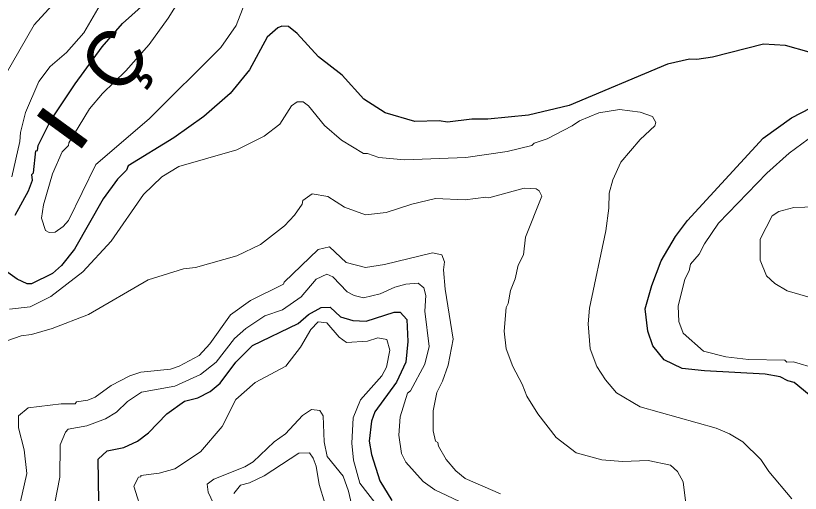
# Model space of a CAD drawing. Extents: x 265.7 to 292.1, y 7676.2 to 7704.2.
# Drawn here: x 272.495 to 274.191, y 7680.095 to 7681.127 of the extents above; entities that cross this region are included whole.
import ezdxf
from ezdxf.enums import TextEntityAlignment as Align

# ---------------------------------------------------------------- set-up
doc = ezdxf.new("R2010")
doc.units = 0
doc.header["$LTSCALE"] = 0.032
doc.layers.add('1', color=7, linetype='Continuous', lineweight=25)
doc.layers.add('2', color=7, linetype='Continuous', lineweight=13)
doc.layers.add('61', color=7, linetype='Continuous')

msp = doc.modelspace()

# ---------------------------------------------------------------- linework, layer by layer
at = {"layer": '1'}
for points in [[(272.4944, 7680.6959), (272.5231, 7680.7486), (272.5319, 7680.7717), (272.5303, 7680.7837), (272.5335, 7680.7877), (272.539, 7680.8348), (272.5422, 7680.8356), (272.5438, 7680.8467), (272.5702, 7680.9002), (272.6236, 7680.98), (272.6819, 7681.0598), (272.7258, 7681.1101), (272.8136, 7681.1899)], [(274.21, 7681.0486), (274.1589, 7681.063), (274.111, 7681.0654), (274.0009, 7681.0375), (273.9674, 7681.0327), (273.9514, 7681.0335), (273.9036, 7681.0223), (273.6913, 7680.9329), (273.6035, 7680.9122), (273.5158, 7680.9034), (273.4806, 7680.9034), (273.428, 7680.897), (273.4104, 7680.9002), (273.3578, 7680.8986), (273.2939, 7680.917), (273.2476, 7680.9465), (273.2005, 7680.9984), (273.1495, 7681.0383), (273.1032, 7681.0885), (273.0849, 7681.1037), (273.0705, 7681.1045), (273.0617, 7681.1013), (273.0386, 7681.0806), (273.0003, 7681.0103), (272.9588, 7680.9593), (272.9021, 7680.909), (272.8367, 7680.8635), (272.7385, 7680.8028), (272.7345, 7680.7933), (272.7154, 7680.7741), (272.6843, 7680.731), (272.622, 7680.6225), (272.5941, 7680.5874), (272.575, 7680.5699), (272.5295, 7680.5475), (272.5199, 7680.5475), (272.4984, 7680.5579), (272.4784, 7680.5722)], [(274.21, 7680.3073), (274.1773, 7680.3345), (274.1637, 7680.3376), (274.1469, 7680.3464), (274.115, 7680.352), (273.9834, 7680.3592), (273.9355, 7680.3648), (273.8964, 7680.3831), (273.8724, 7680.4135), (273.8613, 7680.4454), (273.8557, 7680.4933), (273.87, 7680.5443), (273.89, 7680.597), (273.9211, 7680.6497), (273.9466, 7680.6848), (274.1102, 7680.8627), (274.1717, 7680.9066), (274.2132, 7680.9281)], [(272.6747, 7680.0767), (272.6731, 7680.1685), (272.6931, 7680.1868), (272.729, 7680.194), (272.7585, 7680.2076), (272.7824, 7680.2251), (272.8215, 7680.2666), (272.8598, 7680.2938), (272.8886, 7680.3009), (272.9157, 7680.3145), (272.9372, 7680.3329), (272.9707, 7680.3783), (273.0067, 7680.4142), (273.1056, 7680.4621), (273.1279, 7680.4813), (273.1551, 7680.4964), (273.175, 7680.4972), (273.1973, 7680.4765), (273.2237, 7680.4685), (273.2524, 7680.4669), (273.3131, 7680.4861), (273.3258, 7680.4861), (273.3402, 7680.4701), (273.3426, 7680.423), (273.3386, 7680.3784), (273.3178, 7680.3353), (273.2716, 7680.2706), (273.2644, 7680.2507), (273.2588, 7680.2076), (273.2644, 7680.1789), (273.2819, 7680.1214), (273.3083, 7680.0791)]]:
    msp.add_lwpolyline(points, dxfattribs=at)
at = {"layer": '2'}
for points in [[(272.8287, 7681.6264), (272.8423, 7681.5881), (272.8439, 7681.4875), (272.8415, 7681.4779), (272.8503, 7681.3934), (272.8463, 7681.363), (272.8359, 7681.3247), (272.8096, 7681.2784), (272.7848, 7681.2537), (272.7074, 7681.1907), (272.6827, 7681.1596), (272.6428, 7681.0901), (272.6053, 7681.0478), (272.5694, 7681.0175), (272.5454, 7680.9848), (272.5167, 7680.9178), (272.5055, 7680.8747), (272.5039, 7680.8555), (272.4872, 7680.7789)], [(272.8822, 7681.2138), (272.8247, 7681.1221), (272.784, 7681.0646), (272.733, 7681.0079), (272.6827, 7680.9593), (272.6548, 7680.9258), (272.6101, 7680.8523), (272.6093, 7680.8468), (272.5957, 7680.8332), (272.575, 7680.7853), (272.555, 7680.7183), (272.551, 7680.6896), (272.5598, 7680.6632), (272.5678, 7680.6584), (272.5805, 7680.6592), (272.5981, 7680.6712), (272.6093, 7680.6848), (272.6683, 7680.8053), (272.784, 7680.9042), (272.9388, 7681.0582), (272.9715, 7681.1061), (273.0178, 7681.2258)], [(272.4409, 7680.9449), (272.5351, 7681.1077), (272.5742, 7681.15)], [(272.4816, 7680.4925), (272.5263, 7680.498), (272.571, 7680.5204), (272.6404, 7680.5738), (272.7018, 7680.6401), (272.7712, 7680.7406), (272.8112, 7680.7789), (272.8479, 7680.8013), (272.9731, 7680.8372), (273.0322, 7680.8667), (273.0657, 7680.893), (273.0912, 7680.9321), (273.1032, 7680.9409), (273.1168, 7680.9409), (273.1279, 7680.9321), (273.1623, 7680.8898), (273.199, 7680.8579), (273.2468, 7680.8292), (273.2556, 7680.8292), (273.2796, 7680.8204), (273.3354, 7680.8156), (273.4679, 7680.8204), (273.5573, 7680.834), (273.6107, 7680.8468), (273.6155, 7680.8515), (273.6434, 7680.8611), (273.6977, 7680.889), (273.7137, 7680.9002), (273.7551, 7680.917), (273.7998, 7680.9242), (273.8445, 7680.9186), (273.8716, 7680.909), (273.8788, 7680.8962), (273.8764, 7680.889), (273.8445, 7680.8595), (273.803, 7680.8108), (273.7855, 7680.7725), (273.7775, 7680.7438), (273.7767, 7680.7111), (273.7703, 7680.6624), (273.7352, 7680.4949), (273.732, 7680.4613), (273.7368, 7680.4071), (273.7512, 7680.3688), (273.7695, 7680.3401), (273.7934, 7680.3121), (273.8445, 7680.2818), (274.0089, 7680.2355), (274.0376, 7680.2235), (274.0664, 7680.206), (274.1054, 7680.1677), (274.123, 7680.1422), (274.1725, 7680.0831)], [(274.2212, 7680.8707), (274.1669, 7680.83), (274.1182, 7680.7869), (274.0137, 7680.6784), (273.9834, 7680.6337), (273.9722, 7680.6114), (273.9538, 7680.5898), (273.9506, 7680.5754), (273.9411, 7680.5579), (273.9267, 7680.4996), (273.9283, 7680.4661), (273.9379, 7680.4406), (273.9818, 7680.4023), (274.0296, 7680.3895), (274.0791, 7680.3839), (274.1573, 7680.3823), (274.1613, 7680.3783), (274.1757, 7680.3791), (274.2243, 7680.3648)], [(273.9451, 7680.0608), (273.9379, 7680.1198), (273.9251, 7680.1422), (273.9099, 7680.1557), (273.8621, 7680.1653), (273.8062, 7680.1637), (273.7615, 7680.1669), (273.7065, 7680.182), (273.6634, 7680.2156), (273.6235, 7680.2666), (273.5995, 7680.3049), (273.59, 7680.3305), (273.5692, 7680.3688), (273.5549, 7680.4071), (273.5509, 7680.4454), (273.5549, 7680.4965), (273.5596, 7680.5052), (273.5644, 7680.5332), (273.5748, 7680.5587), (273.5812, 7680.5882), (273.5924, 7680.6106), (273.5971, 7680.6481), (273.6323, 7680.7374), (273.6267, 7680.7486), (273.6203, 7680.7526), (273.594, 7680.7542), (273.5174, 7680.7334), (273.511, 7680.735), (273.4663, 7680.7294), (273.4024, 7680.7318), (273.3514, 7680.7199), (273.2955, 7680.7015), (273.2508, 7680.6967), (273.2061, 7680.7135), (273.1694, 7680.7366), (273.1359, 7680.7422), (273.116, 7680.7279), (273.1144, 7680.7199), (273.0976, 7680.6959), (273.0761, 7680.6728), (273.0242, 7680.6329), (272.9731, 7680.6082), (272.8838, 7680.5826), (272.8582, 7680.5802), (272.7816, 7680.5563), (272.6524, 7680.4813), (272.5742, 7680.451), (272.5295, 7680.4382), (272.5071, 7680.435), (272.4465, 7680.4143)], [(274.2443, 7680.5084), (274.1621, 7680.5324), (274.1358, 7680.5483), (274.1174, 7680.5651), (274.1038, 7680.5986), (274.1038, 7680.6441), (274.1302, 7680.6943), (274.1446, 7680.7039), (274.1765, 7680.7127), (274.2243, 7680.7143)], [(272.5007, 7680.0544), (272.5191, 7680.1374), (272.5135, 7680.1884), (272.5015, 7680.2363), (272.5015, 7680.2619), (272.5223, 7680.2794), (272.5933, 7680.2882), (272.6236, 7680.2882), (272.6268, 7680.2922), (272.6508, 7680.2962), (272.6667, 7680.3025), (272.7018, 7680.3281), (272.7417, 7680.3488), (272.7657, 7680.3568), (272.8295, 7680.3632), (272.8487, 7680.3696), (272.8918, 7680.3927), (272.9149, 7680.4182), (272.9596, 7680.4805), (273.0027, 7680.5116), (273.0737, 7680.5467), (273.0753, 7680.5515), (273.1487, 7680.6217), (273.1734, 7680.6273), (273.2093, 7680.5938), (273.2508, 7680.5826), (273.2923, 7680.589), (273.3961, 7680.6145), (273.416, 7680.6106), (273.4216, 7680.5954), (273.42, 7680.5778), (273.4232, 7680.5363), (273.4407, 7680.4278), (273.4296, 7680.372), (273.4176, 7680.3369), (273.4056, 7680.3129), (273.3977, 7680.273), (273.3977, 7680.2299), (273.4024, 7680.2076), (273.4072, 7680.2044), (273.4088, 7680.1964), (273.4256, 7680.1677), (273.4463, 7680.143), (273.4663, 7680.127), (273.5429, 7680.0935)], [(273.4663, 7680.0711), (273.4009, 7680.1023), (273.3761, 7680.1206), (273.3386, 7680.1621), (273.329, 7680.1805), (273.3234, 7680.2204), (273.3258, 7680.2603), (273.3418, 7680.3113), (273.3482, 7680.3161), (273.3793, 7680.3736), (273.3889, 7680.4119), (273.3793, 7680.4885), (273.3817, 7680.522), (273.3769, 7680.5387), (273.3649, 7680.5491), (273.3386, 7680.5467), (273.3147, 7680.5403), (273.2828, 7680.526), (273.2468, 7680.5172), (273.2269, 7680.522), (273.2117, 7680.53), (273.1806, 7680.5627), (273.1678, 7680.5683), (273.1447, 7680.5579), (273.112, 7680.5196), (273.0721, 7680.4917), (273.0338, 7680.4781), (272.9923, 7680.451), (272.9684, 7680.4294), (272.9284, 7680.3783), (272.8949, 7680.3512), (272.8391, 7680.3265), (272.7673, 7680.3137), (272.7369, 7680.293), (272.713, 7680.2698)], [(272.7697, 7680.048), (272.7505, 7680.1102), (272.7609, 7680.1294), (272.7657, 7680.1302), (272.7657, 7680.1334), (272.8056, 7680.1382), (272.8391, 7680.1477), (272.8949, 7680.1844), (272.9412, 7680.2395), (272.9707, 7680.2978), (273.013, 7680.3345), (273.0793, 7680.3696), (273.1104, 7680.4103), (273.1327, 7680.4486), (273.1487, 7680.4653), (273.1678, 7680.4629), (273.1942, 7680.4326), (273.2101, 7680.4206), (273.2556, 7680.4238), (273.278, 7680.431), (273.2971, 7680.427), (273.3035, 7680.4039), (273.2963, 7680.3672), (273.2867, 7680.3488), (273.2405, 7680.297), (273.2245, 7680.2579), (273.2213, 7680.2028), (273.2253, 7680.1661), (273.2389, 7680.1166), (273.2788, 7680.0655)], [(272.713, 7680.2698), (272.6891, 7680.2555), (272.6492, 7680.2403), (272.6085, 7680.2331), (272.6029, 7680.2267), (272.5917, 7680.1996), (272.5909, 7680.1294)], [(273.2309, 7680.0273), (273.2141, 7680.0991), (273.2029, 7680.1318), (273.1686, 7680.1741), (273.1615, 7680.206), (273.1599, 7680.2619), (273.1527, 7680.2738), (273.1343, 7680.2762), (273.1152, 7680.2626), (273.0785, 7680.2235), (273.0537, 7680.206), (273.0083, 7680.1629), (272.9907, 7680.1517), (272.9237, 7680.1254), (272.9093, 7680.1142), (272.9109, 7680.0975), (272.9332, 7680.0496)], [(272.9668, 7680.0943), (272.9811, 7680.1126), (273.0003, 7680.1174), (273.0322, 7680.1326), (273.1072, 7680.1813), (273.1303, 7680.182), (273.1383, 7680.1709), (273.1447, 7680.1533), (273.1511, 7680.1134), (273.1631, 7680.0735)], [(272.5909, 7680.1294), (272.575, 7680.048)]]:
    msp.add_lwpolyline(points, dxfattribs=at)

# ---------------------------------------------------------------- texts
at = {"layer": '61'}
msp.add_text('Ç', height=0.12, rotation=52.363, dxfattribs=at).set_placement((272.7556, 7680.9958), align=Align.CENTER)
at = {"layer": '61', "width": 1.45}
msp.add_text('I', height=0.12, rotation=53.878, dxfattribs=at).set_placement((272.6446, 7680.8489), align=Align.CENTER)

doc.saveas('drawing.dxf')
